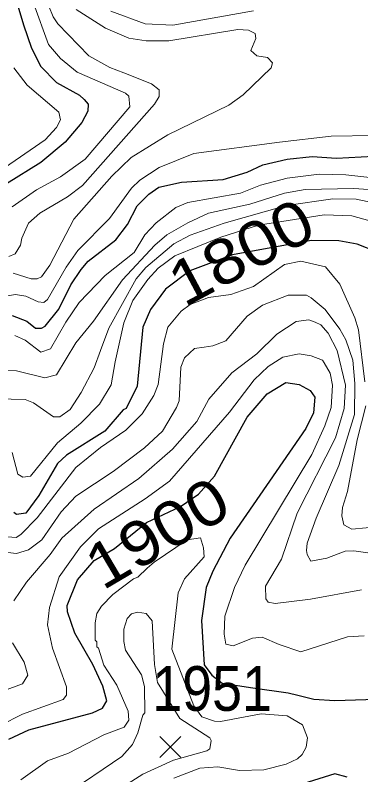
# Model space of a CAD drawing. Extents: x 423 to 448.8, y 7456.3 to 7484.
# Drawn here: x 437.328 to 437.947, y 7479.264 to 7480.624 of the extents above; entities that cross this region are included whole.
import ezdxf
from ezdxf.enums import TextEntityAlignment as Align

# ---------------------------------------------------------------- set-up
doc = ezdxf.new("R2010")
doc.units = 0
doc.header["$LTSCALE"] = 0.032
for name, color, linetype, lineweight in [('1', 7, 'Continuous', 25), ('2', 7, 'Continuous', 13), ('21', 7, 'Continuous', 25)]:
    doc.layers.add(name, color=color, linetype=linetype, lineweight=lineweight)
doc.layers.add('61', color=7, linetype='Continuous')

msp = doc.modelspace()

# ---------------------------------------------------------------- linework, layer by layer
at = {"layer": '1'}
for points in [[(437.3191, 7480.6886), (437.3431, 7480.6066), (437.3578, 7480.5649), (437.374, 7480.5316), (437.4026, 7480.503), (437.4436, 7480.4805), (437.4521, 7480.4728), (437.4591, 7480.4643), (437.4583, 7480.452), (437.4475, 7480.4318), (437.4181, 7480.3963), (437.374, 7480.3599), (437.3129, 7480.322)], [(437.323, 7480.0861), (437.3493, 7480.076), (437.3647, 7480.0637), (437.3756, 7480.0637), (437.3818, 7480.0675), (437.4065, 7480.0977), (437.4282, 7480.141), (437.4467, 7480.1688), (437.4591, 7480.1835), (437.5086, 7480.2214), (437.5295, 7480.2493), (437.5465, 7480.2825), (437.5674, 7480.3034), (437.5852, 7480.3158), (437.6262, 7480.3251), (437.7004, 7480.3297), (437.7437, 7480.3429), (437.7716, 7480.356), (437.8149, 7480.3661), (437.8598, 7480.3707), (437.9031, 7480.3676), (437.9913, 7480.3723)], [(437.9765, 7480.1998), (437.9402, 7480.2137), (437.9077, 7480.2199), (437.8582, 7480.2207), (437.7171, 7480.195), (437.6406, 7480.1661), (437.5974, 7480.1336), (437.5705, 7480.0969), (437.5565, 7480.0652), (437.5465, 7479.96), (437.5272, 7479.9198), (437.5217, 7479.9175), (437.4885, 7479.8796), (437.4204, 7479.8363), (437.4042, 7479.8216), (437.3709, 7479.7643), (437.3477, 7479.7326), (437.3307, 7479.7303), (437.3261, 7479.7341)], [(437.3168, 7479.3281), (437.3531, 7479.3451), (437.4669, 7479.3753), (437.4846, 7479.3838), (437.4924, 7479.397), (437.4854, 7479.4232), (437.4676, 7479.4619), (437.4351, 7479.5176), (437.4219, 7479.5563), (437.4212, 7479.5671), (437.4397, 7479.6135), (437.4695, 7479.6481), (437.5063, 7479.6691), (437.5634, 7479.7161), (437.624, 7479.7443), (437.6565, 7479.7667), (437.685, 7479.7991), (437.7437, 7479.9043), (437.7793, 7479.9461), (437.8126, 7479.9662), (437.8366, 7479.9631), (437.8559, 7479.9523), (437.8644, 7479.9399), (437.8621, 7479.9121), (437.8481, 7479.8842), (437.7128, 7479.6877), (437.6819, 7479.629), (437.6702, 7479.5996), (437.6617, 7479.5408), (437.6664, 7479.4611), (437.6802, 7479.443), (437.6989, 7479.4286), (437.7538, 7479.4199), (437.8167, 7479.4114), (437.8342, 7479.407), (437.8629, 7479.4), (437.9, 7479.3977), (437.9742, 7479.4)], [(437.9224, 7479.26), (437.9, 7479.2662), (437.8242, 7479.2422)]]:
    msp.add_lwpolyline(points, dxfattribs=at)
at = {"layer": '2'}
for points in [[(437.3168, 7480.1921), (437.3284, 7480.1967), (437.3376, 7480.2122), (437.34, 7480.2246), (437.3523, 7480.2516), (437.3725, 7480.2694), (437.422, 7480.2988), (437.449, 7480.3189), (437.5774, 7480.4643), (437.586, 7480.4782), (437.5859, 7480.4898), (437.572, 7480.5006), (437.5225, 7480.5208), (437.4978, 7480.53), (437.4599, 7480.551), (437.4049, 7480.6082), (437.3964, 7480.6206), (437.381, 7480.6592)], [(437.3609, 7480.6453), (437.388, 7480.571), (437.4096, 7480.5463), (437.439, 7480.5215), (437.5256, 7480.4844), (437.5318, 7480.479), (437.5334, 7480.4596), (437.4537, 7480.3661), (437.4096, 7480.3343), (437.3663, 7480.3111), (437.323, 7480.281)], [(438.0972, 7480.6484), (438.0872, 7480.5974), (438.0903, 7480.537), (438.098, 7480.5076), (438.1119, 7480.4752), (438.1119, 7480.462), (438.108, 7480.455), (438.091, 7480.4465), (438.0392, 7480.4326), (437.9696, 7480.4086), (437.8938, 7480.407), (437.801, 7480.3963), (437.6478, 7480.3761), (437.586, 7480.3514), (437.5511, 7480.3282), (437.5365, 7480.3142), (437.497, 7480.2601), (437.4405, 7480.2029), (437.4196, 7480.1727), (437.3864, 7480.1147), (437.3794, 7480.1093), (437.3694, 7480.1108), (437.3477, 7480.1209), (437.3292, 7480.124)], [(437.4374, 7480.6337), (437.49, 7480.6004), (437.5318, 7480.5826), (437.5628, 7480.578), (437.603, 7480.578), (437.7267, 7480.5981), (437.746, 7480.5966), (437.7577, 7480.5911), (437.7592, 7480.5819), (437.7499, 7480.5602), (437.7607, 7480.5509), (437.7801, 7480.5479), (437.7886, 7480.5386), (437.7863, 7480.5293), (437.736, 7480.4813), (437.7105, 7480.4627), (437.6014, 7480.4094), (437.5357, 7480.3692), (437.5016, 7480.3359), (437.4336, 7480.2586), (437.3902, 7480.1766), (437.3755, 7480.1557), (437.3678, 7480.1518), (437.357, 7480.1518), (437.3245, 7480.1619)], [(437.4993, 7480.6306), (437.5612, 7480.6082), (437.6107, 7480.6058), (437.7546, 7480.6314)], [(437.3013, 7480.3452), (437.3818, 7480.4009), (437.4026, 7480.4226), (437.4096, 7480.4365), (437.4065, 7480.4504), (437.35, 7480.4983), (437.326, 7480.5293)], [(437.3276, 7480.0505), (437.3462, 7480.042), (437.374, 7480.0204), (437.3918, 7480.0265), (437.4189, 7480.0745), (437.4428, 7480.1093), (437.4893, 7480.158), (437.5411, 7480.199), (437.5604, 7480.2307), (437.5805, 7480.2524), (437.6161, 7480.2794), (437.637, 7480.2887), (437.7314, 7480.305), (437.767, 7480.3197), (437.8149, 7480.332), (437.8721, 7480.339), (437.9201, 7480.3382), (437.9681, 7480.3328)], [(437.9959, 7480.3096), (437.934, 7480.3135), (437.8474, 7480.3119), (437.8103, 7480.305), (437.7484, 7480.2856), (437.6741, 7480.2694)], [(437.9696, 7480.288), (437.9387, 7480.2942), (437.8969, 7480.2949), (437.8141, 7480.2833), (437.702, 7480.2516), (437.6417, 7480.2299), (437.6123, 7480.2145), (437.562, 7480.172), (437.5449, 7480.1518), (437.4962, 7480.0637), (437.4808, 7480.0235), (437.4699, 7479.9925), (437.4467, 7479.9484), (437.4266, 7479.9183), (437.408, 7479.9051), (437.3972, 7479.9051), (437.3609, 7479.9298), (437.3462, 7479.936), (437.2704, 7479.9376)], [(437.6741, 7480.2694), (437.637, 7480.2524), (437.5999, 7480.2307), (437.5782, 7480.2121), (437.5202, 7480.1503), (437.4684, 7480.076), (437.4367, 7480.0373), (437.4026, 7479.9801), (437.3817, 7479.9747), (437.3307, 7479.9871), (437.306, 7479.9879)], [(437.9804, 7480.2508), (437.9309, 7480.2648), (437.8811, 7480.2665), (437.7639, 7480.2477), (437.6964, 7480.2267), (437.6138, 7480.1928), (437.5844, 7480.1712), (437.5658, 7480.151), (437.5387, 7480.1132)], [(437.9541, 7479.9678), (437.9425, 7480.0606), (437.9363, 7480.0822), (437.9093, 7480.1426), (437.8837, 7480.1735), (437.8397, 7480.1835), (437.8103, 7480.1773), (437.7546, 7480.1379), (437.7144, 7480.124), (437.6741, 7480.1186), (437.6417, 7480.1062), (437.6254, 7480.0938), (437.6014, 7480.0652), (437.5937, 7480.0358), (437.5844, 7479.9631), (437.5767, 7479.943), (437.5558, 7479.9105), (437.5264, 7479.8811), (437.4808, 7479.8502), (437.4367, 7479.8146), (437.3678, 7479.7241), (437.3384, 7479.6947), (437.3299, 7479.6893), (437.3145, 7479.6901)], [(437.3292, 7480.124), (437.3075, 7480.1201)], [(437.5387, 7480.1132), (437.5225, 7480.073), (437.5071, 7480.0033), (437.5001, 7479.9623), (437.4792, 7479.9275), (437.4459, 7479.8935), (437.4042, 7479.8587), (437.3555, 7479.7991), (437.3423, 7479.7968), (437.333, 7479.8022), (437.323, 7479.8409)], [(438.0423, 7479.6498), (437.934, 7479.6653), (437.9186, 7479.6645), (437.8861, 7479.6522), (437.8574, 7479.6467), (437.8505, 7479.6584), (437.8497, 7479.6661), (437.8505, 7479.6792), (437.8667, 7479.7234), (437.9077, 7479.8177), (437.9356, 7479.909), (437.9363, 7479.9647), (437.9325, 7480.0064), (437.9201, 7480.0428), (437.9092, 7480.0621), (437.883, 7480.0969), (437.8582, 7480.1178), (437.8497, 7480.1225), (437.8165, 7480.1225), (437.7708, 7480.1046), (437.7437, 7480.0853), (437.7051, 7480.0412), (437.6819, 7480.0319), (437.6664, 7480.0296)], [(437.9479, 7479.5957), (437.8567, 7479.5787), (437.7933, 7479.5709), (437.7808, 7479.5733), (437.777, 7479.5795), (437.7762, 7479.6019), (437.8048, 7479.6506), (437.8327, 7479.7326), (437.9015, 7479.8672), (437.917, 7479.9198), (437.9193, 7479.9616), (437.9046, 7480.0235), (437.8884, 7480.0544), (437.8752, 7480.0698), (437.8652, 7480.0745), (437.8536, 7480.0783), (437.8311, 7480.0753), (437.7963, 7480.0528), (437.7607, 7480.018), (437.7159, 7479.984), (437.6749, 7479.9368), (437.6532, 7479.8966), (437.6099, 7479.8471), (437.5496, 7479.7945), (437.4699, 7479.7396), (437.4119, 7479.6877), (437.391, 7479.6584), (437.3485, 7479.6089), (437.3261, 7479.5756)], [(437.6664, 7480.0296), (437.6494, 7480.0273), (437.6316, 7480.0103), (437.6246, 7479.9941), (437.6215, 7479.9337), (437.6169, 7479.9214), (437.5921, 7479.8796), (437.5596, 7479.8494), (437.5039, 7479.8069), (437.4367, 7479.7628), (437.4104, 7479.7349), (437.3763, 7479.6846), (437.3524, 7479.6669), (437.3307, 7479.6607), (437.3153, 7479.6622)], [(437.9526, 7479.513), (437.9232, 7479.5114), (437.8397, 7479.4843), (437.8009, 7479.4975), (437.77, 7479.5106), (437.753, 7479.5091), (437.7182, 7479.4952), (437.705, 7479.4983), (437.702, 7479.5161), (437.7035, 7479.5485), (437.7205, 7479.5996), (437.7398, 7479.6398), (437.859, 7479.8378), (437.8822, 7479.8889), (437.8938, 7479.9214), (437.8961, 7479.9616), (437.8922, 7479.9832), (437.8814, 7480.0018), (437.8783, 7480.0064), (437.8582, 7480.0142), (437.8366, 7480.018), (437.8072, 7480.0118), (437.7809, 7479.9948)], [(437.7809, 7479.9948), (437.7561, 7479.9709), (437.712, 7479.9136), (437.6045, 7479.7898), (437.5612, 7479.7581), (437.4777, 7479.7047), (437.4451, 7479.6723), (437.4073, 7479.6189), (437.3895, 7479.564), (437.3864, 7479.5331), (437.3949, 7479.4913), (437.4204, 7479.4217), (437.4204, 7479.407), (437.4142, 7479.3992), (437.3415, 7479.3729), (437.3013, 7479.3528), (437.2395, 7479.3157), (437.1884, 7479.2956), (437.1466, 7479.2716), (437.1281, 7479.2569)], [(437.982, 7479.7086), (437.9309, 7479.704), (437.9162, 7479.7117), (437.9131, 7479.728), (437.9139, 7479.7427), (437.9232, 7479.7713), (437.9402, 7479.8641), (437.9557, 7479.9245)], [(437.6602, 7479.6885), (437.6362, 7479.6851), (437.5769, 7479.6452), (437.5647, 7479.634), (437.548, 7479.6181), (437.5403, 7479.6151)], [(437.6123, 7479.2585), (437.6587, 7479.2763), (437.6912, 7479.2786), (437.7298, 7479.2724), (437.7731, 7479.2732), (437.8134, 7479.2832), (437.8334, 7479.2933), (437.8419, 7479.301), (437.8489, 7479.3142), (437.8512, 7479.3304), (437.8427, 7479.3536), (437.8149, 7479.3699), (437.7685, 7479.3737), (437.6958, 7479.3598), (437.685, 7479.3606), (437.6625, 7479.3683), (437.6482, 7479.3881), (437.6089, 7479.4894), (437.62, 7479.5903), (437.6316, 7479.6151), (437.6664, 7479.6545), (437.6655, 7479.6704), (437.6602, 7479.6885)], [(437.5403, 7479.6151), (437.5032, 7479.5872), (437.4831, 7479.5663), (437.4745, 7479.5532), (437.4715, 7479.5362), (437.4715, 7479.5052), (437.4746, 7479.5021), (437.4746, 7479.4936), (437.4777, 7479.4913), (437.487, 7479.4604), (437.5102, 7479.4248), (437.5303, 7479.3784), (437.5318, 7479.3621), (437.5233, 7479.3497), (437.487, 7479.3358), (437.4235, 7479.3033), (437.3864, 7479.2894), (437.3385, 7479.2554)], [(437.4173, 7479.2283), (437.5194, 7479.2971), (437.538, 7479.3188), (437.548, 7479.3397), (437.5566, 7479.3714), (437.5604, 7479.3753), (437.5597, 7479.4224), (437.5542, 7479.4434), (437.5256, 7479.4874), (437.5225, 7479.5029), (437.5225, 7479.5253), (437.5287, 7479.5439), (437.5364, 7479.5524), (437.5473, 7479.5555), (437.5627, 7479.5531), (437.5736, 7479.54), (437.5774, 7479.4619), (437.5829, 7479.4294), (437.6231, 7479.3655), (437.6764, 7479.3304), (437.6788, 7479.3258), (437.6764, 7479.3111), (437.671, 7479.3072), (437.6119, 7479.2904), (437.5566, 7479.2654), (437.4684, 7479.2098)], [(437.3237, 7479.5006), (437.3446, 7479.4658), (437.3508, 7479.4426), (437.3415, 7479.4271), (437.2797, 7479.4047)]]:
    msp.add_lwpolyline(points, dxfattribs=at)
at = {"layer": '21'}
for p, q in [((437.5871, 7479.3327), (437.6246, 7479.2952)), ((437.6246, 7479.3327), (437.5871, 7479.2952))]:
    msp.add_line(p, q, dxfattribs=at)

# ---------------------------------------------------------------- texts
at = {"layer": '61', "width": 1.15}
for s, rotation, p in [('1800', 28.13, (437.7514, 7480.1645)), ('1900', 30.579, (437.6026, 7479.6629))]:
    msp.add_text(s, height=0.08, rotation=rotation, dxfattribs=at).set_placement(p, align=Align.CENTER)
at = {"layer": '61', "width": 0.9}
msp.add_text('1951', height=0.08, dxfattribs=at).set_placement((437.6807, 7479.3789), align=Align.CENTER)

doc.saveas('drawing.dxf')
